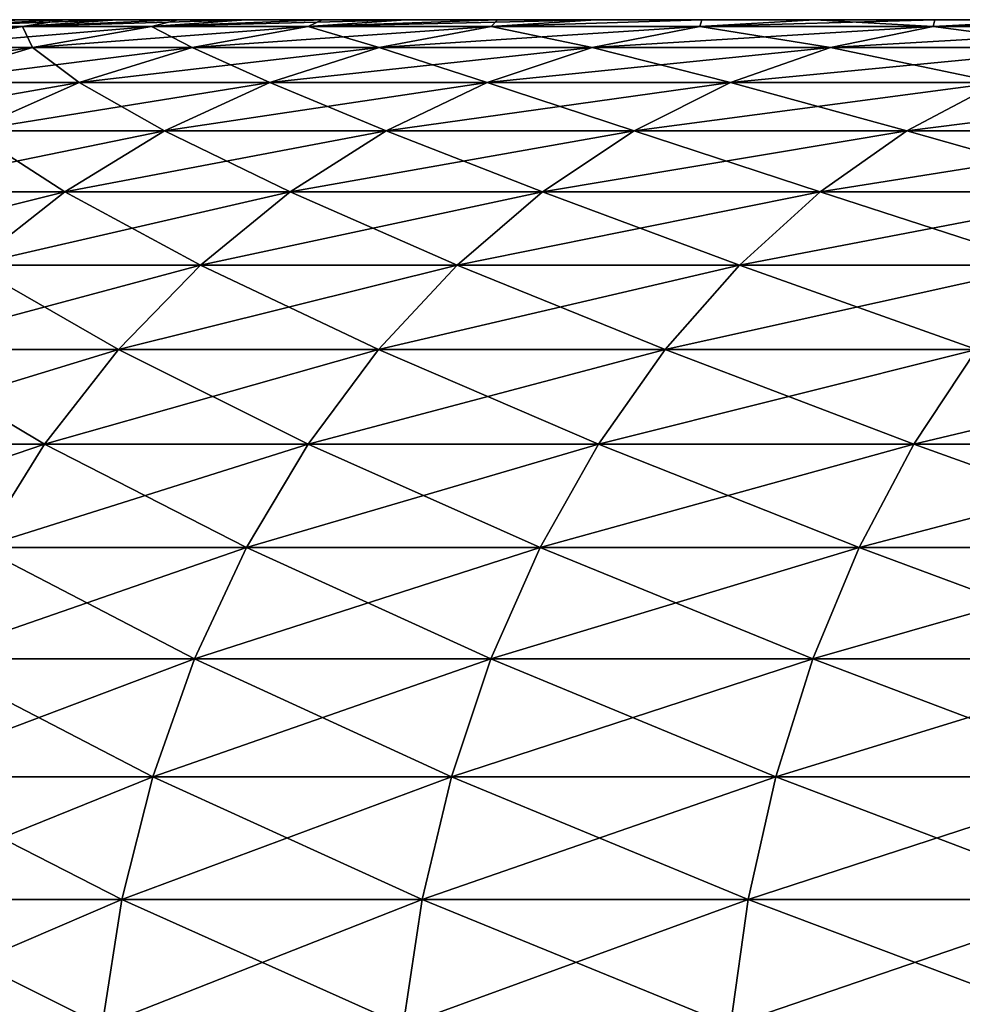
# Model space of a CAD drawing. Header units: millimetres. Extents: x -298 to 740, y 1361 to 2368.
# Tile 423 of 656: x -179.908 to -179.099, y 1452.254 to 1453.1. Entities that reach past the tile are written whole.
import ezdxf

# ---------------------------------------------------------------- set-up
doc = ezdxf.new("R2010")
doc.units = ezdxf.units.MM
doc.header["$LTSCALE"] = 33.374815
for name, color, linetype in [('166', 7, 'CONTINUOUS'), ('176', 7, 'CONTINUOUS'), ('177', 7, 'CONTINUOUS')]:
    doc.layers.add(name, color=color, linetype=linetype)

msp = doc.modelspace()

# ---------------------------------------------------------------- linework, layer by layer
at = {"layer": '166', "color": 7, "linetype": 'CONTINUOUS'}
for points in [[(-179.99194, 1453.1, -0.18785), (-179.99545, 1453.1), (-179.21529, 1453.1, -0.33401), (-179.99194, 1453.1, -0.18785)], [(-179.99545, 1453.1), (-179.99194, 1453.1, 0.18785), (-179.22841, 1453.1), (-179.99545, 1453.1)], [(-179.99545, 1453.1), (-179.22841, 1453.1), (-179.21529, 1453.1, -0.33401), (-179.99545, 1453.1)], [(-179.9814, 1453.1, -0.37546), (-179.99194, 1453.1, -0.18785), (-179.21529, 1453.1, -0.33401), (-179.9814, 1453.1, -0.37546)], [(-179.99194, 1453.1, 0.18785), (-179.9814, 1453.1, 0.37546), (-179.21529, 1453.1, 0.33401), (-179.99194, 1453.1, 0.18785)], [(-179.22841, 1453.1), (-179.99194, 1453.1, 0.18785), (-179.21529, 1453.1, 0.33401), (-179.22841, 1453.1)], [(-179.96386, 1453.1, -0.5626), (-179.9814, 1453.1, -0.37546), (-179.17599, 1453.1, -0.66611), (-179.96386, 1453.1, -0.5626)], [(-179.17599, 1453.1, -0.66611), (-179.9814, 1453.1, -0.37546), (-179.21529, 1453.1, -0.33401), (-179.17599, 1453.1, -0.66611)], [(-179.9814, 1453.1, 0.37546), (-179.96386, 1453.1, 0.5626), (-179.21529, 1453.1, 0.33401), (-179.9814, 1453.1, 0.37546)], [(-179.93933, 1453.1, -0.74896), (-179.96386, 1453.1, -0.5626), (-179.17599, 1453.1, -0.66611), (-179.93933, 1453.1, -0.74896)], [(-179.96386, 1453.1, 0.5626), (-179.93933, 1453.1, 0.74896), (-179.17599, 1453.1, 0.66611), (-179.96386, 1453.1, 0.5626)], [(-179.21529, 1453.1, 0.33401), (-179.96386, 1453.1, 0.5626), (-179.17599, 1453.1, 0.66611), (-179.21529, 1453.1, 0.33401)], [(-179.90785, 1453.1, -0.93427), (-179.93933, 1453.1, -0.74896), (-179.11076, 1453.1, -0.99409), (-179.90785, 1453.1, -0.93427)], [(-179.11076, 1453.1, -0.99409), (-179.93933, 1453.1, -0.74896), (-179.17599, 1453.1, -0.66611), (-179.11076, 1453.1, -0.99409)], [(-179.93933, 1453.1, 0.74896), (-179.90785, 1453.1, 0.93427), (-179.17599, 1453.1, 0.66611), (-179.93933, 1453.1, 0.74896)], [(-179.86946, 1453.1, -1.11825), (-179.90785, 1453.1, -0.93427), (-179.11076, 1453.1, -0.99409), (-179.86946, 1453.1, -1.11825)], [(-179.90785, 1453.1, 0.93427), (-179.86946, 1453.1, 1.11825), (-179.11076, 1453.1, 0.99409), (-179.90785, 1453.1, 0.93427)], [(-179.17599, 1453.1, 0.66611), (-179.90785, 1453.1, 0.93427), (-179.11076, 1453.1, 0.99409), (-179.17599, 1453.1, 0.66611)], [(-179.82423, 1453.1, -1.30068), (-179.86946, 1453.1, -1.11825), (-179.02, 1453.1, -1.31595), (-179.82423, 1453.1, -1.30068)], [(-179.02, 1453.1, -1.31595), (-179.86946, 1453.1, -1.11825), (-179.11076, 1453.1, -0.99409), (-179.02, 1453.1, -1.31595)], [(-179.86946, 1453.1, 1.11825), (-179.82423, 1453.1, 1.30068), (-179.11076, 1453.1, 0.99409), (-179.86946, 1453.1, 1.11825)], [(-179.77219, 1453.1, -1.48131), (-179.82423, 1453.1, -1.30068), (-179.02, 1453.1, -1.31595), (-179.77219, 1453.1, -1.48131)], [(-179.82423, 1453.1, 1.30068), (-179.77219, 1453.1, 1.48131), (-179.02, 1453.1, 1.31595), (-179.82423, 1453.1, 1.30068)], [(-179.11076, 1453.1, 0.99409), (-179.82423, 1453.1, 1.30068), (-179.02, 1453.1, 1.31595), (-179.11076, 1453.1, 0.99409)], [(-179.71345, 1453.1, -1.65984), (-179.77219, 1453.1, -1.48131), (-178.90427, 1453.1, -1.62968), (-179.71345, 1453.1, -1.65984)], [(-178.90427, 1453.1, -1.62968), (-179.77219, 1453.1, -1.48131), (-179.02, 1453.1, -1.31595), (-178.90427, 1453.1, -1.62968)], [(-179.77219, 1453.1, 1.48131), (-179.71345, 1453.1, 1.65985), (-178.90427, 1453.1, 1.62968), (-179.77219, 1453.1, 1.48131)], [(-179.02, 1453.1, 1.31595), (-179.77219, 1453.1, 1.48131), (-178.90427, 1453.1, 1.62968), (-179.02, 1453.1, 1.31595)], [(-179.64807, 1453.1, -1.83605), (-179.71345, 1453.1, -1.65984), (-178.76426, 1453.1, -1.93339), (-179.64807, 1453.1, -1.83605)], [(-178.76426, 1453.1, -1.93339), (-179.71345, 1453.1, -1.65984), (-178.90427, 1453.1, -1.62968), (-178.76426, 1453.1, -1.93339)], [(-179.71345, 1453.1, 1.65985), (-179.64807, 1453.1, 1.83605), (-178.90427, 1453.1, 1.62968), (-179.71345, 1453.1, 1.65985)], [(-179.57614, 1453.1, -2.00972), (-179.64807, 1453.1, -1.83605), (-178.76426, 1453.1, -1.93339), (-179.57614, 1453.1, -2.00972)], [(-179.64807, 1453.1, 1.83605), (-179.57614, 1453.1, 2.00972), (-178.76426, 1453.1, 1.93339), (-179.64807, 1453.1, 1.83605)], [(-178.90427, 1453.1, 1.62968), (-179.64807, 1453.1, 1.83605), (-178.76426, 1453.1, 1.93339), (-178.90427, 1453.1, 1.62968)], [(-179.49777, 1453.1, -2.18056), (-179.57614, 1453.1, -2.00972), (-178.60088, 1453.1, -2.22514), (-179.49777, 1453.1, -2.18056)], [(-178.60088, 1453.1, -2.22514), (-179.57614, 1453.1, -2.00972), (-178.76426, 1453.1, -1.93339), (-178.60088, 1453.1, -2.22514)], [(-179.57614, 1453.1, 2.00972), (-179.49777, 1453.1, 2.18056), (-178.76426, 1453.1, 1.93339), (-179.57614, 1453.1, 2.00972)], [(-179.41307, 1453.1, -2.34834), (-179.49777, 1453.1, -2.18056), (-178.60088, 1453.1, -2.22514), (-179.41307, 1453.1, -2.34834)], [(-179.49777, 1453.1, 2.18056), (-179.41307, 1453.1, 2.34834), (-178.60088, 1453.1, 2.22514), (-179.49777, 1453.1, 2.18056)], [(-178.76426, 1453.1, 1.93339), (-179.49777, 1453.1, 2.18056), (-178.60088, 1453.1, 2.22514), (-178.76426, 1453.1, 1.93339)], [(-179.32216, 1453.1, -2.51284), (-179.41307, 1453.1, -2.34834), (-178.41509, 1453.1, -2.50321), (-179.32216, 1453.1, -2.51284)], [(-178.41509, 1453.1, -2.50321), (-179.41307, 1453.1, -2.34834), (-178.60088, 1453.1, -2.22514), (-178.41509, 1453.1, -2.50321)], [(-179.41307, 1453.1, 2.34834), (-179.32216, 1453.1, 2.51284), (-178.41509, 1453.1, 2.50321), (-179.41307, 1453.1, 2.34834)], [(-178.60088, 1453.1, 2.22514), (-179.41307, 1453.1, 2.34834), (-178.41509, 1453.1, 2.50321), (-178.60088, 1453.1, 2.22514)], [(-179.22515, 1453.1, -2.67385), (-179.32216, 1453.1, -2.51284), (-178.20808, 1453.1, -2.76581), (-179.22515, 1453.1, -2.67385)], [(-178.20808, 1453.1, -2.76581), (-179.32216, 1453.1, -2.51284), (-178.41509, 1453.1, -2.50321), (-178.20808, 1453.1, -2.76581)], [(-179.32216, 1453.1, 2.51284), (-179.22515, 1453.1, 2.67385), (-178.41509, 1453.1, 2.50321), (-179.32216, 1453.1, 2.51284)], [(-179.12219, 1453.1, -2.8311), (-179.22515, 1453.1, -2.67385), (-178.20808, 1453.1, -2.76581), (-179.12219, 1453.1, -2.8311)], [(-179.22515, 1453.1, 2.67385), (-179.12219, 1453.1, 2.8311), (-178.20808, 1453.1, 2.76581), (-179.22515, 1453.1, 2.67385)], [(-178.41509, 1453.1, 2.50321), (-179.22515, 1453.1, 2.67385), (-178.20808, 1453.1, 2.76581), (-178.41509, 1453.1, 2.50321)], [(-179.01343, 1453.1, -2.98438), (-179.12219, 1453.1, -2.8311), (-177.98107, 1453.1, -3.01139), (-179.01343, 1453.1, -2.98438)], [(-177.98107, 1453.1, -3.01139), (-179.12219, 1453.1, -2.8311), (-178.20808, 1453.1, -2.76581), (-177.98107, 1453.1, -3.01139)], [(-179.12219, 1453.1, 2.8311), (-179.01343, 1453.1, 2.98438), (-178.20808, 1453.1, 2.76581), (-179.12219, 1453.1, 2.8311)]]:
    msp.add_3dface(points, dxfattribs=at)
at = {"layer": '176', "color": 7, "linetype": 'CONTINUOUS'}
for points in [[(-179.90785, 1453.1, -0.93427), (-179.86946, 1453.1, -1.11825), (-179.99204, 1453.09406, -1.06755), (-179.90785, 1453.1, -0.93427)], [(-179.86946, 1453.1, -1.11825), (-179.82423, 1453.1, -1.30068), (-179.99204, 1453.09406, -1.06755), (-179.86946, 1453.1, -1.11825)], [(-179.99204, 1453.09406, -1.06755), (-179.82423, 1453.1, -1.30068), (-179.90533, 1453.09406, -1.4153), (-179.99204, 1453.09406, -1.06755)], [(-179.82423, 1453.1, -1.30068), (-179.77219, 1453.1, -1.48131), (-179.90533, 1453.09406, -1.4153), (-179.82423, 1453.1, -1.30068)], [(-179.77219, 1453.1, -1.48131), (-179.71345, 1453.1, -1.65984), (-179.90533, 1453.09406, -1.4153), (-179.77219, 1453.1, -1.48131)], [(-179.90533, 1453.09406, -1.4153), (-179.71345, 1453.1, -1.65984), (-179.79458, 1453.09406, -1.75615), (-179.90533, 1453.09406, -1.4153)], [(-179.71345, 1453.1, -1.65984), (-179.64807, 1453.1, -1.83605), (-179.79458, 1453.09406, -1.75615), (-179.71345, 1453.1, -1.65984)], [(-179.64807, 1453.1, -1.83605), (-179.57614, 1453.1, -2.00972), (-179.79458, 1453.09406, -1.75615), (-179.64807, 1453.1, -1.83605)], [(-179.79458, 1453.09406, -1.75615), (-179.57614, 1453.1, -2.00972), (-179.66033, 1453.09406, -2.08844), (-179.79458, 1453.09406, -1.75615)], [(-179.57614, 1453.1, -2.00972), (-179.49777, 1453.1, -2.18056), (-179.66033, 1453.09406, -2.08844), (-179.57614, 1453.1, -2.00972)], [(-179.49777, 1453.1, -2.18056), (-179.41307, 1453.1, -2.34834), (-179.66033, 1453.09406, -2.08844), (-179.49777, 1453.1, -2.18056)], [(-179.66033, 1453.09406, -2.08844), (-179.41307, 1453.1, -2.34834), (-179.50322, 1453.09406, -2.41056), (-179.66033, 1453.09406, -2.08844)], [(-179.41307, 1453.1, -2.34834), (-179.32216, 1453.1, -2.51284), (-179.50322, 1453.09406, -2.41056), (-179.41307, 1453.1, -2.34834)], [(-179.50322, 1453.09406, -2.41056), (-179.32216, 1453.1, -2.51284), (-179.32402, 1453.09406, -2.72094), (-179.50322, 1453.09406, -2.41056)], [(-179.32216, 1453.1, -2.51284), (-179.22515, 1453.1, -2.67385), (-179.32402, 1453.09406, -2.72094), (-179.32216, 1453.1, -2.51284)], [(-179.22515, 1453.1, -2.67385), (-179.12219, 1453.1, -2.8311), (-179.32402, 1453.09406, -2.72094), (-179.22515, 1453.1, -2.67385)], [(-179.32402, 1453.09406, -2.72094), (-179.12219, 1453.1, -2.8311), (-179.12361, 1453.09406, -3.01806), (-179.32402, 1453.09406, -2.72094)], [(-179.12219, 1453.1, -2.8311), (-179.01343, 1453.1, -2.98438), (-179.12361, 1453.09406, -3.01806), (-179.12219, 1453.1, -2.8311)], [(-179.01343, 1453.1, -2.98438), (-178.89902, 1453.1, -3.1335), (-179.12361, 1453.09406, -3.01806), (-179.01343, 1453.1, -2.98438)], [(-179.12361, 1453.09406, -3.01806), (-178.89902, 1453.1, -3.1335), (-178.90296, 1453.09406, -3.30048), (-179.12361, 1453.09406, -3.01806)], [(-179.99204, 1453.09406, -1.06755), (-179.90533, 1453.09406, -1.4153), (-180.09855, 1453.07602, -1.09019), (-179.99204, 1453.09406, -1.06755)], [(-180.09855, 1453.07602, -1.09019), (-179.90533, 1453.09406, -1.4153), (-180.01001, 1453.07602, -1.44531), (-180.09855, 1453.07602, -1.09019)], [(-179.90533, 1453.09406, -1.4153), (-179.79458, 1453.09406, -1.75615), (-180.01001, 1453.07602, -1.44531), (-179.90533, 1453.09406, -1.4153)], [(-180.01001, 1453.07602, -1.44531), (-179.79458, 1453.09406, -1.75615), (-179.89691, 1453.07602, -1.79339), (-180.01001, 1453.07602, -1.44531)], [(-179.79458, 1453.09406, -1.75615), (-179.66033, 1453.09406, -2.08844), (-179.89691, 1453.07602, -1.79339), (-179.79458, 1453.09406, -1.75615)], [(-179.89691, 1453.07602, -1.79339), (-179.66033, 1453.09406, -2.08844), (-179.75981, 1453.07602, -2.13274), (-179.89691, 1453.07602, -1.79339)], [(-179.66033, 1453.09406, -2.08844), (-179.50322, 1453.09406, -2.41056), (-179.75981, 1453.07602, -2.13274), (-179.66033, 1453.09406, -2.08844)], [(-179.75981, 1453.07602, -2.13274), (-179.50322, 1453.09406, -2.41056), (-179.59937, 1453.07602, -2.46169), (-179.75981, 1453.07602, -2.13274)], [(-179.50322, 1453.09406, -2.41056), (-179.32402, 1453.09406, -2.72094), (-179.59937, 1453.07602, -2.46169), (-179.50322, 1453.09406, -2.41056)], [(-179.59937, 1453.07602, -2.46169), (-179.32402, 1453.09406, -2.72094), (-179.41637, 1453.07602, -2.77865), (-179.59937, 1453.07602, -2.46169)], [(-179.32402, 1453.09406, -2.72094), (-179.12361, 1453.09406, -3.01806), (-179.41637, 1453.07602, -2.77865), (-179.32402, 1453.09406, -2.72094)], [(-179.41637, 1453.07602, -2.77865), (-179.12361, 1453.09406, -3.01806), (-179.21171, 1453.07602, -3.08207), (-179.41637, 1453.07602, -2.77865)], [(-179.12361, 1453.09406, -3.01806), (-178.90296, 1453.09406, -3.30048), (-179.21171, 1453.07602, -3.08207), (-179.12361, 1453.09406, -3.01806)], [(-179.21171, 1453.07602, -3.08207), (-178.90296, 1453.09406, -3.30048), (-178.98639, 1453.07602, -3.37048), (-179.21171, 1453.07602, -3.08207)], [(-180.01001, 1453.07602, -1.44531), (-179.89691, 1453.07602, -1.79339), (-180.11214, 1453.04608, -1.4746), (-180.01001, 1453.07602, -1.44531)], [(-180.11214, 1453.04608, -1.4746), (-179.89691, 1453.07602, -1.79339), (-179.99675, 1453.04608, -1.82973), (-180.11214, 1453.04608, -1.4746)], [(-179.89691, 1453.07602, -1.79339), (-179.75981, 1453.07602, -2.13274), (-179.99675, 1453.04608, -1.82973), (-179.89691, 1453.07602, -1.79339)], [(-179.99675, 1453.04608, -1.82973), (-179.75981, 1453.07602, -2.13274), (-179.85687, 1453.04608, -2.17595), (-179.99675, 1453.04608, -1.82973)], [(-179.75981, 1453.07602, -2.13274), (-179.59937, 1453.07602, -2.46169), (-179.85687, 1453.04608, -2.17595), (-179.75981, 1453.07602, -2.13274)], [(-179.85687, 1453.04608, -2.17595), (-179.59937, 1453.07602, -2.46169), (-179.69318, 1453.04608, -2.51157), (-179.85687, 1453.04608, -2.17595)], [(-179.59937, 1453.07602, -2.46169), (-179.41637, 1453.07602, -2.77865), (-179.69318, 1453.04608, -2.51157), (-179.59937, 1453.07602, -2.46169)], [(-179.69318, 1453.04608, -2.51157), (-179.41637, 1453.07602, -2.77865), (-179.50648, 1453.04608, -2.83495), (-179.69318, 1453.04608, -2.51157)], [(-179.41637, 1453.07602, -2.77865), (-179.21171, 1453.07602, -3.08207), (-179.50648, 1453.04608, -2.83495), (-179.41637, 1453.07602, -2.77865)], [(-179.50648, 1453.04608, -2.83495), (-179.21171, 1453.07602, -3.08207), (-179.29767, 1453.04608, -3.14452), (-179.50648, 1453.04608, -2.83495)], [(-179.21171, 1453.07602, -3.08207), (-178.98639, 1453.07602, -3.37048), (-179.29767, 1453.04608, -3.14452), (-179.21171, 1453.07602, -3.08207)], [(-179.29767, 1453.04608, -3.14452), (-178.98639, 1453.07602, -3.37048), (-179.06777, 1453.04608, -3.43877), (-179.29767, 1453.04608, -3.14452)], [(-179.99675, 1453.04608, -1.82973), (-179.85687, 1453.04608, -2.17595), (-180.09288, 1453.00461, -1.86472), (-179.99675, 1453.04608, -1.82973)], [(-180.09288, 1453.00461, -1.86472), (-179.85687, 1453.04608, -2.17595), (-179.95033, 1453.00461, -2.21756), (-180.09288, 1453.00461, -1.86472)], [(-179.85687, 1453.04608, -2.17595), (-179.69318, 1453.04608, -2.51157), (-179.95033, 1453.00461, -2.21756), (-179.85687, 1453.04608, -2.17595)], [(-179.95033, 1453.00461, -2.21756), (-179.69318, 1453.04608, -2.51157), (-179.78351, 1453.00461, -2.5596), (-179.95033, 1453.00461, -2.21756)], [(-179.69318, 1453.04608, -2.51157), (-179.50648, 1453.04608, -2.83495), (-179.78351, 1453.00461, -2.5596), (-179.69318, 1453.04608, -2.51157)], [(-179.78351, 1453.00461, -2.5596), (-179.50648, 1453.04608, -2.83495), (-179.59323, 1453.00461, -2.88916), (-179.78351, 1453.00461, -2.5596)], [(-179.50648, 1453.04608, -2.83495), (-179.29767, 1453.04608, -3.14452), (-179.59323, 1453.00461, -2.88916), (-179.50648, 1453.04608, -2.83495)], [(-179.59323, 1453.00461, -2.88916), (-179.29767, 1453.04608, -3.14452), (-179.38043, 1453.00461, -3.20465), (-179.59323, 1453.00461, -2.88916)], [(-179.29767, 1453.04608, -3.14452), (-179.06777, 1453.04608, -3.43877), (-179.38043, 1453.00461, -3.20465), (-179.29767, 1453.04608, -3.14452)], [(-179.38043, 1453.00461, -3.20465), (-179.06777, 1453.04608, -3.43877), (-179.14614, 1453.00461, -3.50453), (-179.38043, 1453.00461, -3.20465)], [(-179.06777, 1453.04608, -3.43877), (-178.81791, 1453.04608, -3.71627), (-179.14614, 1453.00461, -3.50453), (-179.06777, 1453.04608, -3.43877)], [(-179.14614, 1453.00461, -3.50453), (-178.81791, 1453.04608, -3.71627), (-178.8915, 1453.00461, -3.78733), (-179.14614, 1453.00461, -3.50453)], [(-179.95033, 1453.00461, -2.21756), (-179.78351, 1453.00461, -2.5596), (-180.03904, 1452.95212, -2.25706), (-179.95033, 1453.00461, -2.21756)], [(-180.03904, 1452.95212, -2.25706), (-179.78351, 1453.00461, -2.5596), (-179.86924, 1452.95212, -2.60518), (-180.03904, 1452.95212, -2.25706)], [(-179.78351, 1453.00461, -2.5596), (-179.59323, 1453.00461, -2.88916), (-179.86924, 1452.95212, -2.60518), (-179.78351, 1453.00461, -2.5596)], [(-179.86924, 1452.95212, -2.60518), (-179.59323, 1453.00461, -2.88916), (-179.67558, 1452.95212, -2.94062), (-179.86924, 1452.95212, -2.60518)], [(-179.59323, 1453.00461, -2.88916), (-179.38043, 1453.00461, -3.20465), (-179.67558, 1452.95212, -2.94062), (-179.59323, 1453.00461, -2.88916)], [(-179.67558, 1452.95212, -2.94062), (-179.38043, 1453.00461, -3.20465), (-179.45899, 1452.95212, -3.26173), (-179.67558, 1452.95212, -2.94062)], [(-179.38043, 1453.00461, -3.20465), (-179.14614, 1453.00461, -3.50453), (-179.45899, 1452.95212, -3.26173), (-179.38043, 1453.00461, -3.20465)], [(-179.45899, 1452.95212, -3.26173), (-179.14614, 1453.00461, -3.50453), (-179.22053, 1452.95212, -3.56695), (-179.45899, 1452.95212, -3.26173)], [(-179.14614, 1453.00461, -3.50453), (-178.8915, 1453.00461, -3.78733), (-179.22053, 1452.95212, -3.56695), (-179.14614, 1453.00461, -3.50453)], [(-179.22053, 1452.95212, -3.56695), (-178.8915, 1453.00461, -3.78733), (-178.96135, 1452.95212, -3.85479), (-179.22053, 1452.95212, -3.56695)], [(-180.03904, 1452.95212, -2.25706), (-179.86924, 1452.95212, -2.60518), (-180.12192, 1452.88925, -2.29396), (-180.03904, 1452.95212, -2.25706)], [(-180.12192, 1452.88925, -2.29396), (-179.86924, 1452.95212, -2.60518), (-179.94935, 1452.88925, -2.64778), (-180.12192, 1452.88925, -2.29396)], [(-179.86924, 1452.95212, -2.60518), (-179.67558, 1452.95212, -2.94062), (-179.94935, 1452.88925, -2.64778), (-179.86924, 1452.95212, -2.60518)], [(-179.94935, 1452.88925, -2.64778), (-179.67558, 1452.95212, -2.94062), (-179.75252, 1452.88925, -2.9887), (-179.94935, 1452.88925, -2.64778)], [(-179.67558, 1452.95212, -2.94062), (-179.45899, 1452.95212, -3.26173), (-179.75252, 1452.88925, -2.9887), (-179.67558, 1452.95212, -2.94062)], [(-179.75252, 1452.88925, -2.9887), (-179.45899, 1452.95212, -3.26173), (-179.53239, 1452.88925, -3.31506), (-179.75252, 1452.88925, -2.9887)], [(-179.45899, 1452.95212, -3.26173), (-179.22053, 1452.95212, -3.56695), (-179.53239, 1452.88925, -3.31506), (-179.45899, 1452.95212, -3.26173)], [(-179.53239, 1452.88925, -3.31506), (-179.22053, 1452.95212, -3.56695), (-179.29003, 1452.88925, -3.62527), (-179.53239, 1452.88925, -3.31506)], [(-179.22053, 1452.95212, -3.56695), (-178.96135, 1452.95212, -3.85479), (-179.29003, 1452.88925, -3.62527), (-179.22053, 1452.95212, -3.56695)], [(-179.29003, 1452.88925, -3.62527), (-178.96135, 1452.95212, -3.85479), (-179.02662, 1452.88925, -3.91781), (-179.29003, 1452.88925, -3.62527)], [(-179.94935, 1452.88925, -2.64778), (-179.75252, 1452.88925, -2.9887), (-180.02286, 1452.81676, -2.68686), (-179.94935, 1452.88925, -2.64778)], [(-180.02286, 1452.81676, -2.68686), (-179.75252, 1452.88925, -2.9887), (-179.82312, 1452.81676, -3.03281), (-180.02286, 1452.81676, -2.68686)], [(-179.75252, 1452.88925, -2.9887), (-179.53239, 1452.88925, -3.31506), (-179.82312, 1452.81676, -3.03281), (-179.75252, 1452.88925, -2.9887)], [(-179.82312, 1452.81676, -3.03281), (-179.53239, 1452.88925, -3.31506), (-179.59974, 1452.81676, -3.36399), (-179.82312, 1452.81676, -3.03281)], [(-179.53239, 1452.88925, -3.31506), (-179.29003, 1452.88925, -3.62527), (-179.59974, 1452.81676, -3.36399), (-179.53239, 1452.88925, -3.31506)], [(-179.59974, 1452.81676, -3.36399), (-179.29003, 1452.88925, -3.62527), (-179.3538, 1452.81676, -3.67878), (-179.59974, 1452.81676, -3.36399)], [(-179.29003, 1452.88925, -3.62527), (-179.02662, 1452.88925, -3.91781), (-179.3538, 1452.81676, -3.67878), (-179.29003, 1452.88925, -3.62527)], [(-179.3538, 1452.81676, -3.67878), (-179.02662, 1452.88925, -3.91781), (-179.0865, 1452.81676, -3.97564), (-179.3538, 1452.81676, -3.67878)], [(-180.02286, 1452.81676, -2.68686), (-179.82312, 1452.81676, -3.03281), (-180.08886, 1452.73554, -2.72195), (-180.02286, 1452.81676, -2.68686)], [(-180.08886, 1452.73554, -2.72195), (-179.82312, 1452.81676, -3.03281), (-179.88651, 1452.73554, -3.07242), (-180.08886, 1452.73554, -2.72195)], [(-179.82312, 1452.81676, -3.03281), (-179.59974, 1452.81676, -3.36399), (-179.88651, 1452.73554, -3.07242), (-179.82312, 1452.81676, -3.03281)], [(-179.88651, 1452.73554, -3.07242), (-179.59974, 1452.81676, -3.36399), (-179.66021, 1452.73554, -3.40793), (-179.88651, 1452.73554, -3.07242)], [(-179.59974, 1452.81676, -3.36399), (-179.3538, 1452.81676, -3.67878), (-179.66021, 1452.73554, -3.40793), (-179.59974, 1452.81676, -3.36399)], [(-179.66021, 1452.73554, -3.40793), (-179.3538, 1452.81676, -3.67878), (-179.41106, 1452.73554, -3.72682), (-179.66021, 1452.73554, -3.40793)], [(-179.3538, 1452.81676, -3.67878), (-179.0865, 1452.81676, -3.97564), (-179.41106, 1452.73554, -3.72682), (-179.3538, 1452.81676, -3.67878)], [(-179.41106, 1452.73554, -3.72682), (-179.0865, 1452.81676, -3.97564), (-179.14027, 1452.73554, -4.02757), (-179.41106, 1452.73554, -3.72682)], [(-179.0865, 1452.81676, -3.97564), (-178.79915, 1452.81676, -4.25314), (-179.14027, 1452.73554, -4.02757), (-179.0865, 1452.81676, -3.97564)], [(-179.14027, 1452.73554, -4.02757), (-178.79915, 1452.81676, -4.25314), (-178.84917, 1452.73554, -4.30869), (-179.14027, 1452.73554, -4.02757)], [(-180.08886, 1452.73554, -2.72195), (-179.88651, 1452.73554, -3.07242), (-180.14655, 1452.64658, -2.75263), (-180.08886, 1452.73554, -2.72195)], [(-180.14655, 1452.64658, -2.75263), (-179.88651, 1452.73554, -3.07242), (-179.94193, 1452.64658, -3.10705), (-180.14655, 1452.64658, -2.75263)], [(-179.88651, 1452.73554, -3.07242), (-179.66021, 1452.73554, -3.40793), (-179.94193, 1452.64658, -3.10705), (-179.88651, 1452.73554, -3.07242)], [(-179.94193, 1452.64658, -3.10705), (-179.66021, 1452.73554, -3.40793), (-179.71308, 1452.64658, -3.44633), (-179.94193, 1452.64658, -3.10705)], [(-179.66021, 1452.73554, -3.40793), (-179.41106, 1452.73554, -3.72682), (-179.71308, 1452.64658, -3.44633), (-179.66021, 1452.73554, -3.40793)], [(-179.71308, 1452.64658, -3.44633), (-179.41106, 1452.73554, -3.72682), (-179.46112, 1452.64658, -3.76883), (-179.71308, 1452.64658, -3.44633)], [(-179.41106, 1452.73554, -3.72682), (-179.14027, 1452.73554, -4.02757), (-179.46112, 1452.64658, -3.76883), (-179.41106, 1452.73554, -3.72682)], [(-179.46112, 1452.64658, -3.76883), (-179.14027, 1452.73554, -4.02757), (-179.18728, 1452.64658, -4.07296), (-179.46112, 1452.64658, -3.76883)], [(-179.14027, 1452.73554, -4.02757), (-178.84917, 1452.73554, -4.30869), (-179.18728, 1452.64658, -4.07296), (-179.14027, 1452.73554, -4.02757)], [(-179.18728, 1452.64658, -4.07296), (-178.84917, 1452.73554, -4.30869), (-178.89289, 1452.64658, -4.35725), (-179.18728, 1452.64658, -4.07296)], [(-179.94193, 1452.64658, -3.10705), (-179.71308, 1452.64658, -3.44633), (-179.98869, 1452.55095, -3.13627), (-179.94193, 1452.64658, -3.10705)], [(-179.98869, 1452.55095, -3.13627), (-179.71308, 1452.64658, -3.44633), (-179.75769, 1452.55095, -3.47874), (-179.98869, 1452.55095, -3.13627)], [(-179.71308, 1452.64658, -3.44633), (-179.46112, 1452.64658, -3.76883), (-179.75769, 1452.55095, -3.47874), (-179.71308, 1452.64658, -3.44633)], [(-179.75769, 1452.55095, -3.47874), (-179.46112, 1452.64658, -3.76883), (-179.50336, 1452.55095, -3.80427), (-179.75769, 1452.55095, -3.47874)], [(-179.46112, 1452.64658, -3.76883), (-179.18728, 1452.64658, -4.07296), (-179.50336, 1452.55095, -3.80427), (-179.46112, 1452.64658, -3.76883)], [(-179.50336, 1452.55095, -3.80427), (-179.18728, 1452.64658, -4.07296), (-179.22694, 1452.55095, -4.11126), (-179.50336, 1452.55095, -3.80427)], [(-179.18728, 1452.64658, -4.07296), (-178.89289, 1452.64658, -4.35725), (-179.22694, 1452.55095, -4.11126), (-179.18728, 1452.64658, -4.07296)], [(-179.22694, 1452.55095, -4.11126), (-178.89289, 1452.64658, -4.35725), (-178.92978, 1452.55095, -4.39822), (-179.22694, 1452.55095, -4.11126)], [(-179.98869, 1452.55095, -3.13627), (-179.75769, 1452.55095, -3.47874), (-180.02623, 1452.44983, -3.15973), (-179.98869, 1452.55095, -3.13627)], [(-180.02623, 1452.44983, -3.15973), (-179.75769, 1452.55095, -3.47874), (-179.7935, 1452.44983, -3.50476), (-180.02623, 1452.44983, -3.15973)], [(-179.75769, 1452.55095, -3.47874), (-179.50336, 1452.55095, -3.80427), (-179.7935, 1452.44983, -3.50476), (-179.75769, 1452.55095, -3.47874)], [(-179.7935, 1452.44983, -3.50476), (-179.50336, 1452.55095, -3.80427), (-179.53727, 1452.44983, -3.83272), (-179.7935, 1452.44983, -3.50476)], [(-179.50336, 1452.55095, -3.80427), (-179.22694, 1452.55095, -4.11126), (-179.53727, 1452.44983, -3.83272), (-179.50336, 1452.55095, -3.80427)], [(-179.53727, 1452.44983, -3.83272), (-179.22694, 1452.55095, -4.11126), (-179.25878, 1452.44983, -4.14201), (-179.53727, 1452.44983, -3.83272)], [(-179.22694, 1452.55095, -4.11126), (-178.92978, 1452.55095, -4.39822), (-179.25878, 1452.44983, -4.14201), (-179.22694, 1452.55095, -4.11126)], [(-179.25878, 1452.44983, -4.14201), (-178.92978, 1452.55095, -4.39822), (-178.9594, 1452.44983, -4.43112), (-179.25878, 1452.44983, -4.14201)], [(-180.02623, 1452.44983, -3.15973), (-179.7935, 1452.44983, -3.50476), (-180.05408, 1452.34445, -3.17713), (-180.02623, 1452.44983, -3.15973)], [(-180.05408, 1452.34445, -3.17713), (-179.7935, 1452.44983, -3.50476), (-179.82007, 1452.34445, -3.52407), (-180.05408, 1452.34445, -3.17713)], [(-179.7935, 1452.44983, -3.50476), (-179.53727, 1452.44983, -3.83272), (-179.82007, 1452.34445, -3.52407), (-179.7935, 1452.44983, -3.50476)], [(-179.82007, 1452.34445, -3.52407), (-179.53727, 1452.44983, -3.83272), (-179.56243, 1452.34445, -3.85384), (-179.82007, 1452.34445, -3.52407)], [(-179.53727, 1452.44983, -3.83272), (-179.25878, 1452.44983, -4.14201), (-179.56243, 1452.34445, -3.85384), (-179.53727, 1452.44983, -3.83272)], [(-179.56243, 1452.34445, -3.85384), (-179.25878, 1452.44983, -4.14201), (-179.28241, 1452.34445, -4.16483), (-179.56243, 1452.34445, -3.85384)], [(-179.25878, 1452.44983, -4.14201), (-178.9594, 1452.44983, -4.43112), (-179.28241, 1452.34445, -4.16483), (-179.25878, 1452.44983, -4.14201)], [(-179.28241, 1452.34445, -4.16483), (-178.9594, 1452.44983, -4.43112), (-178.98138, 1452.34445, -4.45553), (-179.28241, 1452.34445, -4.16483)], [(-180.05408, 1452.34445, -3.17713), (-179.82007, 1452.34445, -3.52407), (-180.07192, 1452.23609, -3.18828), (-180.05408, 1452.34445, -3.17713)], [(-180.07192, 1452.23609, -3.18828), (-179.82007, 1452.34445, -3.52407), (-179.83709, 1452.23609, -3.53643), (-180.07192, 1452.23609, -3.18828)], [(-179.82007, 1452.34445, -3.52407), (-179.56243, 1452.34445, -3.85384), (-179.83709, 1452.23609, -3.53643), (-179.82007, 1452.34445, -3.52407)], [(-179.83709, 1452.23609, -3.53643), (-179.56243, 1452.34445, -3.85384), (-179.57854, 1452.23609, -3.86736), (-179.83709, 1452.23609, -3.53643)], [(-179.56243, 1452.34445, -3.85384), (-179.28241, 1452.34445, -4.16483), (-179.57854, 1452.23609, -3.86736), (-179.56243, 1452.34445, -3.85384)], [(-179.57854, 1452.23609, -3.86736), (-179.28241, 1452.34445, -4.16483), (-179.29754, 1452.23609, -4.17944), (-179.57854, 1452.23609, -3.86736)], [(-179.28241, 1452.34445, -4.16483), (-178.98138, 1452.34445, -4.45553), (-179.29754, 1452.23609, -4.17944), (-179.28241, 1452.34445, -4.16483)], [(-179.29754, 1452.23609, -4.17944), (-178.98138, 1452.34445, -4.45553), (-178.99546, 1452.23609, -4.47116), (-179.29754, 1452.23609, -4.17944)]]:
    msp.add_3dface(points, dxfattribs=at)
at = {"layer": '177', "color": 7, "linetype": 'CONTINUOUS'}
for points in [[(-179.86946, 1453.1, 1.11825), (-179.90785, 1453.1, 0.93427), (-179.99204, 1453.09406, 1.06755), (-179.86946, 1453.1, 1.11825)], [(-179.90533, 1453.09406, 1.4153), (-179.86946, 1453.1, 1.11825), (-179.99204, 1453.09406, 1.06755), (-179.90533, 1453.09406, 1.4153)], [(-179.90785, 1453.1, 0.93427), (-179.93933, 1453.1, 0.74896), (-179.99204, 1453.09406, 1.06755), (-179.90785, 1453.1, 0.93427)], [(-179.77219, 1453.1, 1.48131), (-179.82423, 1453.1, 1.30068), (-179.90533, 1453.09406, 1.4153), (-179.77219, 1453.1, 1.48131)], [(-179.79458, 1453.09406, 1.75615), (-179.77219, 1453.1, 1.48131), (-179.90533, 1453.09406, 1.4153), (-179.79458, 1453.09406, 1.75615)], [(-179.82423, 1453.1, 1.30068), (-179.86946, 1453.1, 1.11825), (-179.90533, 1453.09406, 1.4153), (-179.82423, 1453.1, 1.30068)], [(-179.64807, 1453.1, 1.83605), (-179.71345, 1453.1, 1.65985), (-179.79458, 1453.09406, 1.75615), (-179.64807, 1453.1, 1.83605)], [(-179.66033, 1453.09406, 2.08844), (-179.64807, 1453.1, 1.83605), (-179.79458, 1453.09406, 1.75615), (-179.66033, 1453.09406, 2.08844)], [(-179.71345, 1453.1, 1.65985), (-179.77219, 1453.1, 1.48131), (-179.79458, 1453.09406, 1.75615), (-179.71345, 1453.1, 1.65985)], [(-179.49777, 1453.1, 2.18056), (-179.57614, 1453.1, 2.00972), (-179.66033, 1453.09406, 2.08844), (-179.49777, 1453.1, 2.18056)], [(-179.50322, 1453.09406, 2.41056), (-179.49777, 1453.1, 2.18056), (-179.66033, 1453.09406, 2.08844), (-179.50322, 1453.09406, 2.41056)], [(-179.57614, 1453.1, 2.00972), (-179.64807, 1453.1, 1.83605), (-179.66033, 1453.09406, 2.08844), (-179.57614, 1453.1, 2.00972)], [(-179.32216, 1453.1, 2.51284), (-179.41307, 1453.1, 2.34834), (-179.50322, 1453.09406, 2.41056), (-179.32216, 1453.1, 2.51284)], [(-179.32402, 1453.09406, 2.72094), (-179.32216, 1453.1, 2.51284), (-179.50322, 1453.09406, 2.41056), (-179.32402, 1453.09406, 2.72094)], [(-179.41307, 1453.1, 2.34834), (-179.49777, 1453.1, 2.18056), (-179.50322, 1453.09406, 2.41056), (-179.41307, 1453.1, 2.34834)], [(-179.22515, 1453.1, 2.67385), (-179.32216, 1453.1, 2.51284), (-179.32402, 1453.09406, 2.72094), (-179.22515, 1453.1, 2.67385)], [(-179.12361, 1453.09406, 3.01806), (-179.22515, 1453.1, 2.67385), (-179.32402, 1453.09406, 2.72094), (-179.12361, 1453.09406, 3.01806)], [(-179.12219, 1453.1, 2.8311), (-179.22515, 1453.1, 2.67385), (-179.12361, 1453.09406, 3.01806), (-179.12219, 1453.1, 2.8311)], [(-179.01343, 1453.1, 2.98438), (-179.12219, 1453.1, 2.8311), (-179.12361, 1453.09406, 3.01806), (-179.01343, 1453.1, 2.98438)], [(-178.90296, 1453.09406, 3.30048), (-179.01343, 1453.1, 2.98438), (-179.12361, 1453.09406, 3.01806), (-178.90296, 1453.09406, 3.30048)], [(-179.90533, 1453.09406, 1.4153), (-179.99204, 1453.09406, 1.06755), (-180.01001, 1453.07602, 1.44531), (-179.90533, 1453.09406, 1.4153)], [(-179.89691, 1453.07602, 1.79339), (-179.90533, 1453.09406, 1.4153), (-180.01001, 1453.07602, 1.44531), (-179.89691, 1453.07602, 1.79339)], [(-179.79458, 1453.09406, 1.75615), (-179.90533, 1453.09406, 1.4153), (-179.89691, 1453.07602, 1.79339), (-179.79458, 1453.09406, 1.75615)], [(-179.75981, 1453.07602, 2.13274), (-179.79458, 1453.09406, 1.75615), (-179.89691, 1453.07602, 1.79339), (-179.75981, 1453.07602, 2.13274)], [(-179.66033, 1453.09406, 2.08844), (-179.79458, 1453.09406, 1.75615), (-179.75981, 1453.07602, 2.13274), (-179.66033, 1453.09406, 2.08844)], [(-179.59937, 1453.07602, 2.46169), (-179.66033, 1453.09406, 2.08844), (-179.75981, 1453.07602, 2.13274), (-179.59937, 1453.07602, 2.46169)], [(-179.50322, 1453.09406, 2.41056), (-179.66033, 1453.09406, 2.08844), (-179.59937, 1453.07602, 2.46169), (-179.50322, 1453.09406, 2.41056)], [(-179.41637, 1453.07602, 2.77865), (-179.50322, 1453.09406, 2.41056), (-179.59937, 1453.07602, 2.46169), (-179.41637, 1453.07602, 2.77865)], [(-179.32402, 1453.09406, 2.72094), (-179.50322, 1453.09406, 2.41056), (-179.41637, 1453.07602, 2.77865), (-179.32402, 1453.09406, 2.72094)], [(-179.21171, 1453.07602, 3.08207), (-179.32402, 1453.09406, 2.72094), (-179.41637, 1453.07602, 2.77865), (-179.21171, 1453.07602, 3.08207)], [(-179.12361, 1453.09406, 3.01806), (-179.32402, 1453.09406, 2.72094), (-179.21171, 1453.07602, 3.08207), (-179.12361, 1453.09406, 3.01806)], [(-178.98639, 1453.07602, 3.37048), (-179.12361, 1453.09406, 3.01806), (-179.21171, 1453.07602, 3.08207), (-178.98639, 1453.07602, 3.37048)], [(-178.90296, 1453.09406, 3.30048), (-179.12361, 1453.09406, 3.01806), (-178.98639, 1453.07602, 3.37048), (-178.90296, 1453.09406, 3.30048)], [(-179.89691, 1453.07602, 1.79339), (-180.01001, 1453.07602, 1.44531), (-179.99675, 1453.04608, 1.82973), (-179.89691, 1453.07602, 1.79339)], [(-179.85687, 1453.04608, 2.17595), (-179.89691, 1453.07602, 1.79339), (-179.99675, 1453.04608, 1.82973), (-179.85687, 1453.04608, 2.17595)], [(-179.75981, 1453.07602, 2.13274), (-179.89691, 1453.07602, 1.79339), (-179.85687, 1453.04608, 2.17595), (-179.75981, 1453.07602, 2.13274)], [(-179.69318, 1453.04608, 2.51157), (-179.75981, 1453.07602, 2.13274), (-179.85687, 1453.04608, 2.17595), (-179.69318, 1453.04608, 2.51157)], [(-179.59937, 1453.07602, 2.46169), (-179.75981, 1453.07602, 2.13274), (-179.69318, 1453.04608, 2.51157), (-179.59937, 1453.07602, 2.46169)], [(-179.50648, 1453.04608, 2.83495), (-179.59937, 1453.07602, 2.46169), (-179.69318, 1453.04608, 2.51157), (-179.50648, 1453.04608, 2.83495)], [(-179.41637, 1453.07602, 2.77865), (-179.59937, 1453.07602, 2.46169), (-179.50648, 1453.04608, 2.83495), (-179.41637, 1453.07602, 2.77865)], [(-179.29767, 1453.04608, 3.14452), (-179.41637, 1453.07602, 2.77865), (-179.50648, 1453.04608, 2.83495), (-179.29767, 1453.04608, 3.14452)], [(-179.21171, 1453.07602, 3.08207), (-179.41637, 1453.07602, 2.77865), (-179.29767, 1453.04608, 3.14452), (-179.21171, 1453.07602, 3.08207)], [(-179.06777, 1453.04608, 3.43877), (-179.21171, 1453.07602, 3.08207), (-179.29767, 1453.04608, 3.14452), (-179.06777, 1453.04608, 3.43877)], [(-178.98639, 1453.07602, 3.37048), (-179.21171, 1453.07602, 3.08207), (-179.06777, 1453.04608, 3.43877), (-178.98639, 1453.07602, 3.37048)], [(-179.85687, 1453.04608, 2.17595), (-179.99675, 1453.04608, 1.82973), (-179.95033, 1453.00461, 2.21756), (-179.85687, 1453.04608, 2.17595)], [(-179.78351, 1453.00461, 2.5596), (-179.85687, 1453.04608, 2.17595), (-179.95033, 1453.00461, 2.21756), (-179.78351, 1453.00461, 2.5596)], [(-179.69318, 1453.04608, 2.51157), (-179.85687, 1453.04608, 2.17595), (-179.78351, 1453.00461, 2.5596), (-179.69318, 1453.04608, 2.51157)], [(-179.59323, 1453.00461, 2.88916), (-179.69318, 1453.04608, 2.51157), (-179.78351, 1453.00461, 2.5596), (-179.59323, 1453.00461, 2.88916)], [(-179.50648, 1453.04608, 2.83495), (-179.69318, 1453.04608, 2.51157), (-179.59323, 1453.00461, 2.88916), (-179.50648, 1453.04608, 2.83495)], [(-179.38043, 1453.00461, 3.20465), (-179.50648, 1453.04608, 2.83495), (-179.59323, 1453.00461, 2.88916), (-179.38043, 1453.00461, 3.20465)], [(-179.29767, 1453.04608, 3.14452), (-179.50648, 1453.04608, 2.83495), (-179.38043, 1453.00461, 3.20465), (-179.29767, 1453.04608, 3.14452)], [(-179.14614, 1453.00461, 3.50453), (-179.29767, 1453.04608, 3.14452), (-179.38043, 1453.00461, 3.20465), (-179.14614, 1453.00461, 3.50453)], [(-179.06777, 1453.04608, 3.43877), (-179.29767, 1453.04608, 3.14452), (-179.14614, 1453.00461, 3.50453), (-179.06777, 1453.04608, 3.43877)], [(-178.8915, 1453.00461, 3.78733), (-179.06777, 1453.04608, 3.43877), (-179.14614, 1453.00461, 3.50453), (-178.8915, 1453.00461, 3.78733)], [(-179.86924, 1452.95212, 2.60518), (-179.95033, 1453.00461, 2.21756), (-180.03904, 1452.95212, 2.25706), (-179.86924, 1452.95212, 2.60518)], [(-179.78351, 1453.00461, 2.5596), (-179.95033, 1453.00461, 2.21756), (-179.86924, 1452.95212, 2.60518), (-179.78351, 1453.00461, 2.5596)], [(-179.67558, 1452.95212, 2.94062), (-179.78351, 1453.00461, 2.5596), (-179.86924, 1452.95212, 2.60518), (-179.67558, 1452.95212, 2.94062)], [(-179.59323, 1453.00461, 2.88916), (-179.78351, 1453.00461, 2.5596), (-179.67558, 1452.95212, 2.94062), (-179.59323, 1453.00461, 2.88916)], [(-179.45899, 1452.95212, 3.26173), (-179.59323, 1453.00461, 2.88916), (-179.67558, 1452.95212, 2.94062), (-179.45899, 1452.95212, 3.26173)], [(-179.38043, 1453.00461, 3.20465), (-179.59323, 1453.00461, 2.88916), (-179.45899, 1452.95212, 3.26173), (-179.38043, 1453.00461, 3.20465)], [(-179.22053, 1452.95212, 3.56695), (-179.38043, 1453.00461, 3.20465), (-179.45899, 1452.95212, 3.26173), (-179.22053, 1452.95212, 3.56695)], [(-179.14614, 1453.00461, 3.50453), (-179.38043, 1453.00461, 3.20465), (-179.22053, 1452.95212, 3.56695), (-179.14614, 1453.00461, 3.50453)], [(-178.96135, 1452.95212, 3.85479), (-179.14614, 1453.00461, 3.50453), (-179.22053, 1452.95212, 3.56695), (-178.96135, 1452.95212, 3.85479)], [(-178.8915, 1453.00461, 3.78733), (-179.14614, 1453.00461, 3.50453), (-178.96135, 1452.95212, 3.85479), (-178.8915, 1453.00461, 3.78733)], [(-179.86924, 1452.95212, 2.60518), (-180.03904, 1452.95212, 2.25706), (-179.94935, 1452.88925, 2.64778), (-179.86924, 1452.95212, 2.60518)], [(-179.75252, 1452.88925, 2.9887), (-179.86924, 1452.95212, 2.60518), (-179.94935, 1452.88925, 2.64778), (-179.75252, 1452.88925, 2.9887)], [(-179.67558, 1452.95212, 2.94062), (-179.86924, 1452.95212, 2.60518), (-179.75252, 1452.88925, 2.9887), (-179.67558, 1452.95212, 2.94062)], [(-179.53239, 1452.88925, 3.31506), (-179.67558, 1452.95212, 2.94062), (-179.75252, 1452.88925, 2.9887), (-179.53239, 1452.88925, 3.31506)], [(-179.45899, 1452.95212, 3.26173), (-179.67558, 1452.95212, 2.94062), (-179.53239, 1452.88925, 3.31506), (-179.45899, 1452.95212, 3.26173)], [(-179.29003, 1452.88925, 3.62527), (-179.45899, 1452.95212, 3.26173), (-179.53239, 1452.88925, 3.31506), (-179.29003, 1452.88925, 3.62527)], [(-179.22053, 1452.95212, 3.56695), (-179.45899, 1452.95212, 3.26173), (-179.29003, 1452.88925, 3.62527), (-179.22053, 1452.95212, 3.56695)], [(-179.02662, 1452.88925, 3.91781), (-179.22053, 1452.95212, 3.56695), (-179.29003, 1452.88925, 3.62527), (-179.02662, 1452.88925, 3.91781)], [(-178.96135, 1452.95212, 3.85479), (-179.22053, 1452.95212, 3.56695), (-179.02662, 1452.88925, 3.91781), (-178.96135, 1452.95212, 3.85479)], [(-179.82312, 1452.81676, 3.03281), (-179.94935, 1452.88925, 2.64778), (-180.02286, 1452.81676, 2.68686), (-179.82312, 1452.81676, 3.03281)], [(-179.75252, 1452.88925, 2.9887), (-179.94935, 1452.88925, 2.64778), (-179.82312, 1452.81676, 3.03281), (-179.75252, 1452.88925, 2.9887)], [(-179.59974, 1452.81676, 3.36399), (-179.75252, 1452.88925, 2.9887), (-179.82312, 1452.81676, 3.03281), (-179.59974, 1452.81676, 3.36399)], [(-179.53239, 1452.88925, 3.31506), (-179.75252, 1452.88925, 2.9887), (-179.59974, 1452.81676, 3.36399), (-179.53239, 1452.88925, 3.31506)], [(-179.3538, 1452.81676, 3.67878), (-179.53239, 1452.88925, 3.31506), (-179.59974, 1452.81676, 3.36399), (-179.3538, 1452.81676, 3.67878)], [(-179.29003, 1452.88925, 3.62527), (-179.53239, 1452.88925, 3.31506), (-179.3538, 1452.81676, 3.67878), (-179.29003, 1452.88925, 3.62527)], [(-179.0865, 1452.81676, 3.97564), (-179.29003, 1452.88925, 3.62527), (-179.3538, 1452.81676, 3.67878), (-179.0865, 1452.81676, 3.97564)], [(-179.02662, 1452.88925, 3.91781), (-179.29003, 1452.88925, 3.62527), (-179.0865, 1452.81676, 3.97564), (-179.02662, 1452.88925, 3.91781)], [(-179.88651, 1452.73554, 3.07242), (-180.02286, 1452.81676, 2.68686), (-180.08886, 1452.73554, 2.72195), (-179.88651, 1452.73554, 3.07242)], [(-179.82312, 1452.81676, 3.03281), (-180.02286, 1452.81676, 2.68686), (-179.88651, 1452.73554, 3.07242), (-179.82312, 1452.81676, 3.03281)], [(-179.66021, 1452.73554, 3.40793), (-179.82312, 1452.81676, 3.03281), (-179.88651, 1452.73554, 3.07242), (-179.66021, 1452.73554, 3.40793)], [(-179.59974, 1452.81676, 3.36399), (-179.82312, 1452.81676, 3.03281), (-179.66021, 1452.73554, 3.40793), (-179.59974, 1452.81676, 3.36399)], [(-179.41106, 1452.73554, 3.72682), (-179.59974, 1452.81676, 3.36399), (-179.66021, 1452.73554, 3.40793), (-179.41106, 1452.73554, 3.72682)], [(-179.3538, 1452.81676, 3.67878), (-179.59974, 1452.81676, 3.36399), (-179.41106, 1452.73554, 3.72682), (-179.3538, 1452.81676, 3.67878)], [(-179.14027, 1452.73554, 4.02757), (-179.3538, 1452.81676, 3.67878), (-179.41106, 1452.73554, 3.72682), (-179.14027, 1452.73554, 4.02757)], [(-179.0865, 1452.81676, 3.97564), (-179.3538, 1452.81676, 3.67878), (-179.14027, 1452.73554, 4.02757), (-179.0865, 1452.81676, 3.97564)], [(-178.84917, 1452.73554, 4.30869), (-179.0865, 1452.81676, 3.97564), (-179.14027, 1452.73554, 4.02757), (-178.84917, 1452.73554, 4.30869)], [(-179.88651, 1452.73554, 3.07242), (-180.08886, 1452.73554, 2.72195), (-179.94193, 1452.64658, 3.10705), (-179.88651, 1452.73554, 3.07242)], [(-179.71308, 1452.64658, 3.44633), (-179.88651, 1452.73554, 3.07242), (-179.94193, 1452.64658, 3.10705), (-179.71308, 1452.64658, 3.44633)], [(-179.66021, 1452.73554, 3.40793), (-179.88651, 1452.73554, 3.07242), (-179.71308, 1452.64658, 3.44633), (-179.66021, 1452.73554, 3.40793)], [(-179.46112, 1452.64658, 3.76883), (-179.66021, 1452.73554, 3.40793), (-179.71308, 1452.64658, 3.44633), (-179.46112, 1452.64658, 3.76883)], [(-179.41106, 1452.73554, 3.72682), (-179.66021, 1452.73554, 3.40793), (-179.46112, 1452.64658, 3.76883), (-179.41106, 1452.73554, 3.72682)], [(-179.18728, 1452.64658, 4.07296), (-179.41106, 1452.73554, 3.72682), (-179.46112, 1452.64658, 3.76883), (-179.18728, 1452.64658, 4.07296)], [(-179.14027, 1452.73554, 4.02757), (-179.41106, 1452.73554, 3.72682), (-179.18728, 1452.64658, 4.07296), (-179.14027, 1452.73554, 4.02757)], [(-178.89289, 1452.64658, 4.35725), (-179.14027, 1452.73554, 4.02757), (-179.18728, 1452.64658, 4.07296), (-178.89289, 1452.64658, 4.35725)], [(-178.84917, 1452.73554, 4.30869), (-179.14027, 1452.73554, 4.02757), (-178.89289, 1452.64658, 4.35725), (-178.84917, 1452.73554, 4.30869)], [(-179.75769, 1452.55095, 3.47874), (-179.94193, 1452.64658, 3.10705), (-179.98869, 1452.55095, 3.13627), (-179.75769, 1452.55095, 3.47874)], [(-179.71308, 1452.64658, 3.44633), (-179.94193, 1452.64658, 3.10705), (-179.75769, 1452.55095, 3.47874), (-179.71308, 1452.64658, 3.44633)], [(-179.50336, 1452.55095, 3.80427), (-179.71308, 1452.64658, 3.44633), (-179.75769, 1452.55095, 3.47874), (-179.50336, 1452.55095, 3.80427)], [(-179.46112, 1452.64658, 3.76883), (-179.71308, 1452.64658, 3.44633), (-179.50336, 1452.55095, 3.80427), (-179.46112, 1452.64658, 3.76883)], [(-179.22694, 1452.55095, 4.11126), (-179.46112, 1452.64658, 3.76883), (-179.50336, 1452.55095, 3.80427), (-179.22694, 1452.55095, 4.11126)], [(-179.18728, 1452.64658, 4.07296), (-179.46112, 1452.64658, 3.76883), (-179.22694, 1452.55095, 4.11126), (-179.18728, 1452.64658, 4.07296)], [(-178.92978, 1452.55095, 4.39822), (-179.18728, 1452.64658, 4.07296), (-179.22694, 1452.55095, 4.11126), (-178.92978, 1452.55095, 4.39822)], [(-178.89289, 1452.64658, 4.35725), (-179.18728, 1452.64658, 4.07296), (-178.92978, 1452.55095, 4.39822), (-178.89289, 1452.64658, 4.35725)], [(-179.7935, 1452.44983, 3.50476), (-179.98869, 1452.55095, 3.13627), (-180.02623, 1452.44983, 3.15973), (-179.7935, 1452.44983, 3.50476)], [(-179.75769, 1452.55095, 3.47874), (-179.98869, 1452.55095, 3.13627), (-179.7935, 1452.44983, 3.50476), (-179.75769, 1452.55095, 3.47874)], [(-179.53727, 1452.44983, 3.83272), (-179.75769, 1452.55095, 3.47874), (-179.7935, 1452.44983, 3.50476), (-179.53727, 1452.44983, 3.83272)], [(-179.50336, 1452.55095, 3.80427), (-179.75769, 1452.55095, 3.47874), (-179.53727, 1452.44983, 3.83272), (-179.50336, 1452.55095, 3.80427)], [(-179.25878, 1452.44983, 4.14201), (-179.50336, 1452.55095, 3.80427), (-179.53727, 1452.44983, 3.83272), (-179.25878, 1452.44983, 4.14201)], [(-179.22694, 1452.55095, 4.11126), (-179.50336, 1452.55095, 3.80427), (-179.25878, 1452.44983, 4.14201), (-179.22694, 1452.55095, 4.11126)], [(-178.9594, 1452.44983, 4.43112), (-179.22694, 1452.55095, 4.11126), (-179.25878, 1452.44983, 4.14201), (-178.9594, 1452.44983, 4.43112)], [(-178.92978, 1452.55095, 4.39822), (-179.22694, 1452.55095, 4.11126), (-178.9594, 1452.44983, 4.43112), (-178.92978, 1452.55095, 4.39822)], [(-179.82007, 1452.34445, 3.52407), (-180.02623, 1452.44983, 3.15973), (-180.05408, 1452.34445, 3.17713), (-179.82007, 1452.34445, 3.52407)], [(-179.7935, 1452.44983, 3.50476), (-180.02623, 1452.44983, 3.15973), (-179.82007, 1452.34445, 3.52407), (-179.7935, 1452.44983, 3.50476)], [(-179.56243, 1452.34445, 3.85384), (-179.7935, 1452.44983, 3.50476), (-179.82007, 1452.34445, 3.52407), (-179.56243, 1452.34445, 3.85384)], [(-179.53727, 1452.44983, 3.83272), (-179.7935, 1452.44983, 3.50476), (-179.56243, 1452.34445, 3.85384), (-179.53727, 1452.44983, 3.83272)], [(-179.28241, 1452.34445, 4.16483), (-179.53727, 1452.44983, 3.83272), (-179.56243, 1452.34445, 3.85384), (-179.28241, 1452.34445, 4.16483)], [(-179.25878, 1452.44983, 4.14201), (-179.53727, 1452.44983, 3.83272), (-179.28241, 1452.34445, 4.16483), (-179.25878, 1452.44983, 4.14201)], [(-178.98138, 1452.34445, 4.45553), (-179.25878, 1452.44983, 4.14201), (-179.28241, 1452.34445, 4.16483), (-178.98138, 1452.34445, 4.45553)], [(-178.9594, 1452.44983, 4.43112), (-179.25878, 1452.44983, 4.14201), (-178.98138, 1452.34445, 4.45553), (-178.9594, 1452.44983, 4.43112)], [(-179.83709, 1452.23609, 3.53643), (-180.05408, 1452.34445, 3.17713), (-180.07192, 1452.23609, 3.18828), (-179.83709, 1452.23609, 3.53643)], [(-179.82007, 1452.34445, 3.52407), (-180.05408, 1452.34445, 3.17713), (-179.83709, 1452.23609, 3.53643), (-179.82007, 1452.34445, 3.52407)], [(-179.57854, 1452.23609, 3.86736), (-179.82007, 1452.34445, 3.52407), (-179.83709, 1452.23609, 3.53643), (-179.57854, 1452.23609, 3.86736)], [(-179.56243, 1452.34445, 3.85384), (-179.82007, 1452.34445, 3.52407), (-179.57854, 1452.23609, 3.86736), (-179.56243, 1452.34445, 3.85384)], [(-179.29754, 1452.23609, 4.17944), (-179.56243, 1452.34445, 3.85384), (-179.57854, 1452.23609, 3.86736), (-179.29754, 1452.23609, 4.17944)], [(-179.28241, 1452.34445, 4.16483), (-179.56243, 1452.34445, 3.85384), (-179.29754, 1452.23609, 4.17944), (-179.28241, 1452.34445, 4.16483)], [(-178.99546, 1452.23609, 4.47116), (-179.28241, 1452.34445, 4.16483), (-179.29754, 1452.23609, 4.17944), (-178.99546, 1452.23609, 4.47116)], [(-178.98138, 1452.34445, 4.45553), (-179.28241, 1452.34445, 4.16483), (-178.99546, 1452.23609, 4.47116), (-178.98138, 1452.34445, 4.45553)]]:
    msp.add_3dface(points, dxfattribs=at)

doc.saveas('drawing.dxf')
